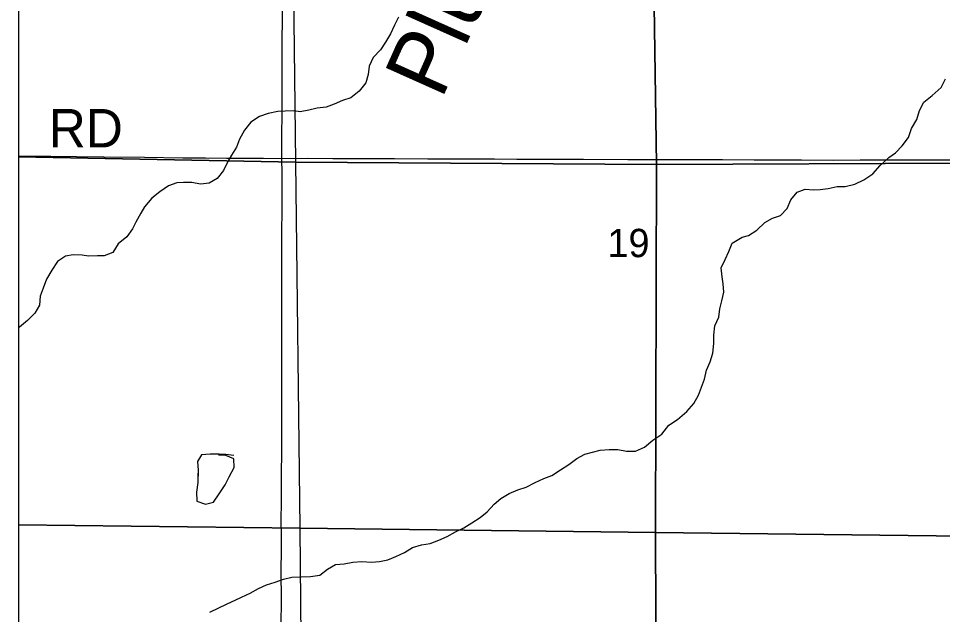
# Model space of a CAD drawing. Extents: x 0 to 34, y 0 to 22.
# Drawn here: x 2.1 to 2.784, y 18.27 to 18.711 of the extents above; entities that cross this region are included whole.
import ezdxf

# ---------------------------------------------------------------- set-up
doc = ezdxf.new("R2010")
doc.units = 0
for name, color, linetype in [('Default', 7, 'Continuous'), ('GM_X_County_Road', 7, 'Continuous'), ('GM_X_Minor_Lake', 7, 'Continuous'), ('GM_X_Minor_River', 7, 'Continuous'), ('GM_X_Minor_River_Text', 7, 'Continuous'), ('GM_X_Rail_Line_Text', 7, 'Continuous'), ('GM_X_Section', 7, 'Continuous'), ('GM_X_Section_Text', 7, 'Continuous'), ('GM_X_Township_Road', 7, 'Continuous'), ('GM_X_Township_Road_Text', 7, 'Continuous'), ('SH_Cut_Line', 7, 'Continuous'), ('SH_Data', 7, 'Continuous')]:
    doc.layers.add(name, color=color, linetype=linetype)

msp = doc.modelspace()

# ---------------------------------------------------------------- linework, layer by layer
at = {"layer": 'Default'}
for points in [[(2.1, 18.85614), (2.1, 18.60849), (2.30521, 18.60452), (2.3022, 18.85574)], [(2.1, 18.60849), (2.1, 18.33637), (2.30845, 18.33387), (2.30521, 18.60452)], [(2.1, 18.33637), (2.1, 18.08396), (2.31061, 18.08947), (2.30845, 18.33387)]]:
    msp.add_lwpolyline(points, close=True, dxfattribs=at)
at = {"layer": 'GM_X_County_Road'}
msp.add_lwpolyline([(2.29442, 18.26401), (2.29451, 18.27926), (2.29441, 18.30364), (2.29447, 18.31663), (2.29454, 18.32914), (2.29444, 18.33892), (2.29454, 18.35424), (2.29464, 18.37354), (2.29481, 18.39098), (2.29485, 18.4046), (2.29478, 18.41822), (2.29481, 18.43242), (2.29485, 18.468), (2.29475, 18.48948), (2.29483, 18.50911), (2.29489, 18.53813), (2.29493, 18.55324), (2.29497, 18.56897), (2.295, 18.5834), (2.29496, 18.59618), (2.29493, 18.60745), (2.29499, 18.65757), (2.29514, 18.68783), (2.29522, 18.71679)], dxfattribs=at)
at = {"layer": 'GM_X_Minor_Lake'}
for points in [[(2.23301, 18.3769), (2.23267, 18.36777), (2.23175, 18.36073), (2.23198, 18.35389), (2.23826, 18.35162), (2.24433, 18.35317), (2.24848, 18.35946), (2.25282, 18.36594), (2.25584, 18.37203), (2.25961, 18.37889), (2.2592, 18.38517), (2.2533, 18.38762), (2.24816, 18.38874)], [(2.24816, 18.38874), (2.24189, 18.38872), (2.23543, 18.38832), (2.23241, 18.38336), (2.23301, 18.3769)], [(2.25919, 18.38783), (2.25329, 18.38838), (2.24835, 18.38874), (2.24189, 18.38872), (2.23543, 18.38832), (2.23241, 18.38336), (2.23301, 18.3769)], [(2.23264, 18.37462), (2.23267, 18.36777), (2.23175, 18.36073), (2.23198, 18.35389), (2.23826, 18.35162), (2.24433, 18.35317), (2.24848, 18.35946), (2.25282, 18.36594), (2.25584, 18.37203), (2.25961, 18.37889), (2.2592, 18.38517), (2.2533, 18.38762), (2.24797, 18.38798)]]:
    msp.add_lwpolyline(points, dxfattribs=at)
at = {"layer": 'GM_X_Minor_River'}
for points in [[(2.38104, 18.71176), (2.37822, 18.70585), (2.37521, 18.69956), (2.37143, 18.69346), (2.36785, 18.68775), (2.36236, 18.68202), (2.35954, 18.67555), (2.35862, 18.66946), (2.35694, 18.66336), (2.35202, 18.65726), (2.34578, 18.65211), (2.33971, 18.65018), (2.33364, 18.6475), (2.32757, 18.6452), (2.32092, 18.6446), (2.31485, 18.64306), (2.30839, 18.6419), (2.30364, 18.64264), (2.29718, 18.64243), (2.29186, 18.64203), (2.28483, 18.64068), (2.27819, 18.63837), (2.27194, 18.63417), (2.26722, 18.62825), (2.26345, 18.62158), (2.26119, 18.61568), (2.25761, 18.60977), (2.25497, 18.60501), (2.25177, 18.59853), (2.24686, 18.59262), (2.24098, 18.58899), (2.23472, 18.58839), (2.22825, 18.5897), (2.22198, 18.58968), (2.21704, 18.58928), (2.21097, 18.58717), (2.20453, 18.58278), (2.19866, 18.578), (2.19318, 18.57171), (2.19054, 18.56694), (2.18677, 18.56027), (2.18432, 18.55532), (2.18017, 18.54941), (2.17373, 18.54425), (2.16977, 18.53796), (2.16332, 18.53547), (2.15857, 18.53526), (2.15192, 18.53524), (2.14716, 18.53579)], [(2.76061, 18.62943), (2.76445, 18.63626), (2.76657, 18.64272), (2.76983, 18.64898), (2.77593, 18.65389), (2.7826, 18.65975), (2.78568, 18.6662)], [(2.2415, 18.27196), (2.25444, 18.27798), (2.26035, 18.2808), (2.2651, 18.28306), (2.27139, 18.28588), (2.27748, 18.28927), (2.28338, 18.29209), (2.28985, 18.29415), (2.29613, 18.29621), (2.30221, 18.29788), (2.30905, 18.29804), (2.31608, 18.29819), (2.32292, 18.29929), (2.32864, 18.30364), (2.33455, 18.30722), (2.34081, 18.30757), (2.34728, 18.30886), (2.35412, 18.3094), (2.36114, 18.30879), (2.36703, 18.30933), (2.37331, 18.31062), (2.37921, 18.31307), (2.38549, 18.31607), (2.39158, 18.31966), (2.39805, 18.32171), (2.40451, 18.32263), (2.41098, 18.32507), (2.41707, 18.32789), (2.42336, 18.33128), (2.42945, 18.33429), (2.43536, 18.33787), (2.44145, 18.34183), (2.4466, 18.34599), (2.45195, 18.35167), (2.45691, 18.35582), (2.463, 18.35959), (2.46947, 18.36241), (2.47556, 18.36428), (2.48222, 18.36767), (2.4887, 18.37068), (2.49459, 18.37293), (2.50107, 18.37708), (2.50717, 18.38104), (2.51308, 18.38557), (2.51898, 18.38878), (2.52469, 18.39008), (2.53039, 18.39157), (2.53685, 18.3921), (2.54331, 18.39226), (2.54976, 18.39089), (2.55641, 18.39086), (2.56307, 18.39386), (2.56936, 18.39897), (2.57584, 18.4035), (2.58119, 18.41012), (2.58748, 18.41428), (2.59435, 18.42033), (2.5995, 18.42619), (2.60314, 18.43245), (2.60526, 18.43815), (2.60738, 18.44422), (2.60893, 18.45087), (2.61162, 18.45694), (2.61355, 18.4634), (2.61435, 18.47063), (2.61438, 18.47671), (2.61517, 18.48356), (2.61805, 18.49001), (2.61884, 18.49609), (2.6202, 18.50217), (2.62175, 18.50844), (2.62121, 18.51472), (2.62048, 18.51986), (2.61975, 18.52652), (2.62282, 18.53259), (2.62551, 18.53848), (2.62801, 18.54474), (2.63525, 18.54908), (2.64, 18.55038), (2.64629, 18.55434), (2.65202, 18.56002), (2.65773, 18.56322), (2.66363, 18.56509), (2.66859, 18.57039), (2.67147, 18.57684), (2.67606, 18.58253), (2.68196, 18.58459), (2.68822, 18.58417), (2.69297, 18.58453), (2.69905, 18.58525), (2.70571, 18.58655), (2.71159, 18.58671), (2.71863, 18.58838), (2.72529, 18.59158), (2.73196, 18.59592), (2.7375, 18.60217), (2.74398, 18.60803), (2.74875, 18.61143), (2.75371, 18.61673), (2.75849, 18.62298), (2.76061, 18.62943)], [(2.14716, 18.53579), (2.14051, 18.53615), (2.13482, 18.53518), (2.12894, 18.53117), (2.12479, 18.52469), (2.12083, 18.51802), (2.1182, 18.51135), (2.11614, 18.50545), (2.1156, 18.49898), (2.1122, 18.49307), (2.10672, 18.48754), (2.10085, 18.48258), (2.1, 18.48249)]]:
    msp.add_lwpolyline(points, dxfattribs=at)
at = {"layer": 'GM_X_Rail_Line_Text'}
msp.add_lwpolyline([(2.99803, 20.39937), (2.65087, 20.39662), (2.57356, 20.39618), (2.22745, 20.39495), (2.18926, 20.39483), (2.1, 20.39416), (2.1, 17.79837), (2.19668, 17.79909), (2.29055, 17.79989), (2.72272, 17.80515), (2.73257, 17.80595), (2.75328, 17.8059), (2.77875, 17.80661), (3.04126, 17.80913)], dxfattribs=at)
at = {"layer": 'GM_X_Section'}
for points in [[(2.3022, 18.85574), (2.56819, 18.85493), (2.57201, 18.60293), (2.30521, 18.60452)], [(2.56819, 18.85493), (2.7958, 18.85424), (2.79756, 18.60391), (2.57201, 18.60293)], [(2.30521, 18.60452), (2.57201, 18.60293), (2.57123, 18.33072), (2.30845, 18.33387)], [(2.57201, 18.60293), (2.79756, 18.60391), (2.79951, 18.32799), (2.57123, 18.33072)], [(2.30845, 18.33387), (2.57123, 18.33072), (2.57231, 18.08581), (2.31061, 18.08947)], [(2.57123, 18.33072), (2.79951, 18.32799), (2.80471, 18.08543), (2.57231, 18.08581)]]:
    msp.add_lwpolyline(points, close=True, dxfattribs=at)
at = {"layer": 'GM_X_Township_Road'}
for points in [[(2.1, 18.60916), (2.10473, 18.60912), (2.12391, 18.60897), (2.14298, 18.60882), (2.16308, 18.60866), (2.19325, 18.60822), (2.22156, 18.60781), (2.23846, 18.60773), (2.25382, 18.60766), (2.26924, 18.60758), (2.28127, 18.60752), (2.29493, 18.60745)], [(2.29493, 18.60745), (2.31369, 18.60749), (2.33258, 18.60743), (2.35341, 18.60735), (2.37818, 18.60726), (2.40275, 18.60718), (2.41918, 18.60712), (2.43572, 18.60706), (2.45221, 18.607), (2.46866, 18.60694), (2.48237, 18.60689), (2.5181, 18.60681), (2.55081, 18.60673), (2.56257, 18.60669), (2.5858, 18.60661), (2.5975, 18.60657), (2.60784, 18.60654), (2.62084, 18.60649), (2.64413, 18.60642), (2.65588, 18.60638), (2.6793, 18.60629), (2.70284, 18.60622), (2.72272, 18.60627), (2.73675, 18.60632), (2.76553, 18.60627), (2.79186, 18.60627)]]:
    msp.add_lwpolyline(points, dxfattribs=at)
at = {"layer": 'SH_Cut_Line'}
msp.add_lwpolyline([(2.99803, 20.39937), (2.65087, 20.39662), (2.57356, 20.39618), (2.22745, 20.39495), (2.18926, 20.39483), (2.1, 20.39416), (2.1, 14.1)], dxfattribs=at)
at = {"layer": 'SH_Data'}
msp.add_line((2.1, 20.9), (2.1, 14.1), dxfattribs=at)

# ---------------------------------------------------------------- texts
at = {"layer": 'GM_X_Minor_River_Text'}
msp.add_text('Plum', height=0.047376, rotation=65.91099, dxfattribs=at).set_placement((2.41294, 18.65029))
at = {"layer": 'GM_X_Section_Text'}
msp.add_text('19', height=0.020928, rotation=0.00001, dxfattribs=at).set_placement((2.53571, 18.5344))
at = {"layer": 'GM_X_Township_Road_Text'}
msp.add_text('RD', height=0.028409, rotation=0.00001, dxfattribs=at).set_placement((2.12237, 18.61554))

doc.saveas('drawing.dxf')
